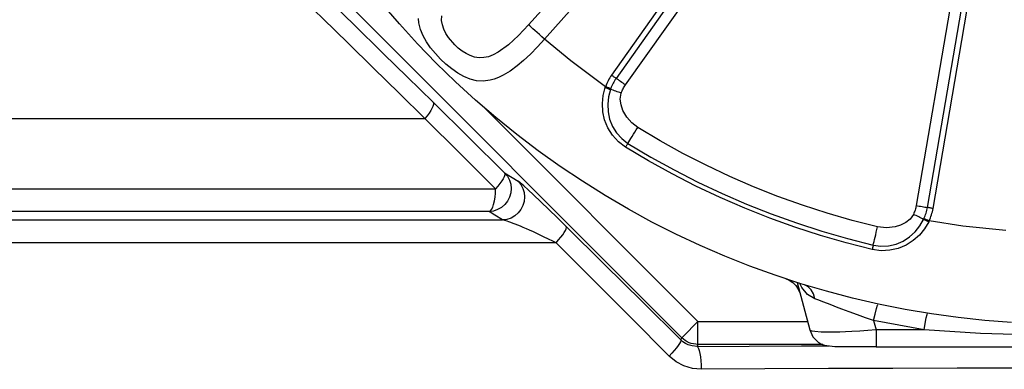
# Model space of a CAD drawing. Header units: millimetres. Extents: x 196 to 2027204, y -221452 to 153872.
# Tile 327 of 381: x 1216499 to 1216931, y -195913 to -195760. Entities that reach past the tile are written whole.
import ezdxf

# ---------------------------------------------------------------- set-up
doc = ezdxf.new("R2010")
doc.units = ezdxf.units.MM
doc.layers.get('Defpoints').update_dxf_attribs({"lineweight": 18})
doc.layers.add('00_Основной', color=163, linetype='Continuous', lineweight=40)
doc.layers.add('ТМ-размеры', color=25, linetype='Continuous', lineweight=20)
doc.styles.add('SFINKS', font='SFINKS.shx', dxfattribs={"width": 0.7, "oblique": 15})
doc.dimstyles.new('кира-50', dxfattribs={"dimtxt": 150, "dimasz": 40, "dimexe": 15, "dimexo": 0, "dimgap": 20, "dimtad": 1, "dimdec": 0, "dimrnd": 5, "dimdsep": 46, "dimtxsty": 'SFINKS', "dimblk1": 'OBLIQUE', "dimblk2": 'OBLIQUE', "dimsah": 1, "dimcen": 2.5, "dimclrd": 252, "dimclre": 252, "dimclrt": 252, "dimadec": 0, "dimazin": 0, "dimtfac": 1, "dimtdec": 0, "dimtofl": 0, "dimtmove": 0, "dimatfit": 3, "dimldrblk": 'OBLIQUE', "dimfxl": 15, "dimtfill": 1, "dimtolj": 1, "dimtzin": 0, "dimlwd": 20, "dimlwe": 20, "dimarcsym": 0})

# ---------------------------------------------------------------- blocks, each defined once
blk = doc.blocks.new('_Oblique')
at = {"color": 0, "linetype": 'ByBlock', "lineweight": -2}
blk.add_line((-0.5, -0.5), (0.5, 0.5), dxfattribs=at)
blk = doc.blocks.new('*D84')
at = {"layer": 'Defpoints', "color": 0, "linetype": 'ByBlock', "lineweight": 50, "transparency": 16777216}
for p in [(1217827.71, -194508.84), (1216087.62, -195856.77), (1217827.71, -195857.67)]:
    blk.add_point(p, dxfattribs=at)
at = {"layer": 'ТМ-размеры', "color": 252, "linetype": 'ByBlock', "lineweight": 20, "transparency": 16777216}
for p, q in [((1216087.62, -195856.77), (1216087.62, -194493.84)), ((1217827.71, -195857.67), (1217827.71, -194493.84)), ((1216087.62, -194508.84), (1217827.71, -194508.84))]:
    blk.add_line(p, q, dxfattribs=at)
at = {"layer": 'ТМ-размеры', "color": 252, "linetype": 'ByBlock', "lineweight": 20, "transparency": 16777216, "xscale": 40, "yscale": 40, "zscale": 40, "rotation": 180}
blk.add_blockref('_Oblique', (1216087.62, -194508.84), dxfattribs=at)
at = {"layer": 'ТМ-размеры', "color": 252, "linetype": 'ByBlock', "lineweight": 20, "transparency": 16777216, "xscale": 40, "yscale": 40, "zscale": 40}
blk.add_blockref('_Oblique', (1217827.71, -194508.84), dxfattribs=at)
at = {"layer": 'ТМ-размеры', "color": 252, "linetype": 'ByBlock', "transparency": 16777216, "insert": (1216957.66, -194413.84), "char_height": 150, "attachment_point": 5, "style": 'SFINKS', "bg_fill": 3, "box_fill_scale": 1.1, "bg_fill_color": 256, "bg_fill_true_color": 13158600, "bg_fill_transparency": 0}
blk.add_mtext('\\A1;1740', dxfattribs=at)

msp = doc.modelspace()

# ---------------------------------------------------------------- linework, layer by layer
at = {"layer": '00_Основной', "color": 252, "lineweight": 25, "ltscale": 10}
for p, q in [((1216863.14, -195636.71, 0.2), (1216758.75, -195784.26, 0.2)), ((1216865.18, -195638.16, 0.2), (1216760.78, -195785.7, 0.2)), ((1216764.85, -195788.59, 0.2), (1216869.25, -195641.03, 0.2)), ((1216922.83, -195663.23, 0.2), (1216892.33, -195841.38, 0.2)), ((1216897.24, -195842.23, 0.2), (1216927.75, -195664.08, 0.2)), ((1216899.69, -195842.65, 0.2), (1216930.21, -195664.48, 0.2)), ((1216789.54, -195899.25, 0.2), (1216561.72, -195671.42, 0.2)), ((1216703.18, -195798.75, 0.2), (1216796.61, -195892.18, 0.2)), ((1216839.55, -195876.38, 0.2), (1216840.61, -195877.92, 0.2)), ((1216840.17, -195875.12, 0.2), (1216845.72, -195895.85, 0.2)), ((1216844.18, -195876.52, 0.2), (1216843.35, -195876.11, 0.2)), ((1216875.67, -195884.59, 0.2), (1216875.7, -195884.54, 0.2)), ((1216796.61, -195892.18, 0.2), (1216844.74, -195892.18, 0.2)), ((1216895.78, -195895.85, 0.2), (1216873.6, -195891.73, 0.2)), ((1216873.6, -195891.73, 0.2), (1216874.7, -195895.85, 0.2)), ((1216895.78, -195895.85, 0.2), (1216874.7, -195895.85, 0.2)), ((1216789.14, -195900.23, 0.2), (1216789.54, -195899.25, 0.2)), ((1216796.61, -195902.17, 0.2), (1216796.24, -195903.06, 0.2)), ((1216851.32, -195902.17, 0.2), (1216796.61, -195902.17, 0.2)), ((1216874.7, -195903.01, 0.2), (1216874.7, -195903.26, 0.2)), ((1216874.7, -195903.26, 0.2), (1217040.72, -195903.26, 0.2))]:
    msp.add_line(p, q, dxfattribs=at)
at = {"layer": '00_Основной', "color": 252, "lineweight": 25, "ltscale": 10, "elevation": 0.2}
for points in [[(1216852.81, -195617.2), (1216843.19, -195627.9), (1216833.02, -195639.2), (1216822.28, -195651.12), (1216812.34, -195662.18), (1216804.44, -195670.96), (1216796.27, -195680.06), (1216787.82, -195689.46), (1216780.55, -195697.55), (1216767.09, -195712.54), (1216752.91, -195728.32), (1216738, -195744.9), (1216722.4, -195762.28)], [(1216729.36, -195768.51), (1216802.1, -195686.94), (1216859.02, -195622.66)], [(1216676.9, -195803.26), (1216665.65, -195792.22), (1216654.44, -195781.24), (1216643.31, -195770.36), (1216632.24, -195759.55), (1216621.25, -195748.84), (1216610.34, -195738.23), (1216599.51, -195727.7), (1216588.77, -195717.29)], [(1216635.01, -195751.68), (1216635.29, -195751.95), (1216646.5, -195762.88), (1216657.77, -195773.9), (1216658.8, -195774.92)], [(1216934.16, -195892.55), (1216922.41, -195891.66), (1216910.7, -195890.42), (1216899.03, -195888.81), (1216887.41, -195886.86), (1216875.86, -195884.58), (1216864.37, -195881.92), (1216852.98, -195878.93), (1216841.68, -195875.6), (1216830.49, -195871.92), (1216819.41, -195867.91), (1216808.46, -195863.56), (1216797.65, -195858.9), (1216786.99, -195853.9), (1216776.47, -195848.58), (1216766.12, -195842.95), (1216755.94, -195837.01), (1216745.96, -195830.77), (1216736.16, -195824.22), (1216726.58, -195817.38), (1216717.19, -195810.25), (1216708.02, -195802.86), (1216699.09, -195795.18), (1216690.4, -195787.24), (1216681.94, -195779.02), (1216673.73, -195770.57), (1216665.79, -195761.88), (1216658.11, -195752.94)], [(1216729.36, -195768.51), (1216726.24, -195771.93), (1216723.16, -195775.06), (1216720.19, -195777.86), (1216717.31, -195780.28), (1216714.34, -195782.48), (1216711.25, -195784.37), (1216709.26, -195785.32), (1216707.36, -195786.05), (1216705.49, -195786.55), (1216702.5, -195786.91), (1216699.61, -195786.73), (1216696.79, -195786.04), (1216694.01, -195784.9), (1216691.33, -195783.4), (1216688.7, -195781.56), (1216686.16, -195779.5), (1216683.76, -195777.25), (1216681.51, -195774.85), (1216679.45, -195772.34), (1216677.61, -195769.71), (1216676.1, -195767.02), (1216674.96, -195764.25), (1216674.25, -195761.44), (1216674.07, -195759.52)], [(1216722.4, -195762.28), (1216718.01, -195766.9), (1216713.52, -195771.04), (1216709.08, -195774.27), (1216706.91, -195775.41), (1216704.77, -195776.22), (1216702.7, -195776.64), (1216700.65, -195776.7), (1216698.72, -195776.39), (1216696.79, -195775.75), (1216695.01, -195774.88), (1216693.22, -195773.74), (1216691.58, -195772.45), (1216690, -195771), (1216687.26, -195767.78), (1216686.11, -195766), (1216685.23, -195764.22), (1216684.58, -195762.29), (1216684.27, -195760.37), (1216684.31, -195758.32)], [(1216729.36, -195768.51), (1216728.24, -195767.51), (1216727.15, -195766.52), (1216726.11, -195765.59), (1216725.14, -195764.73), (1216724.26, -195763.96), (1216723.5, -195763.26), (1216722.88, -195762.71), (1216722.4, -195762.28)], [(1216756.07, -195789.34), (1216740.87, -195778), (1216729.36, -195768.51)], [(1216658.8, -195774.92), (1216669.1, -195785.01), (1216680.5, -195796.18)], [(1216758.75, -195784.26), (1216758.34, -195784.85), (1216757.95, -195785.46), (1216757.59, -195786.08), (1216757.24, -195786.72), (1216756.92, -195787.35), (1216756.62, -195788.02), (1216756.34, -195788.66), (1216756.07, -195789.34)], [(1216760.78, -195785.7), (1216760.41, -195786.24), (1216760.08, -195786.77), (1216759.75, -195787.32), (1216759.46, -195787.87), (1216759.16, -195788.44), (1216758.89, -195789.02), (1216758.65, -195789.61), (1216758.41, -195790.2)], [(1216758.75, -195784.26), (1216759, -195784.46), (1216759.27, -195784.64), (1216759.54, -195784.82), (1216759.79, -195785.01), (1216760.05, -195785.19), (1216760.3, -195785.36), (1216760.54, -195785.54), (1216760.78, -195785.7)], [(1216764.85, -195788.59), (1216764.32, -195788.21), (1216763.79, -195787.83), (1216763.27, -195787.46), (1216762.74, -195787.1), (1216762.23, -195786.73), (1216761.74, -195786.38), (1216761.25, -195786.04), (1216760.78, -195785.7)], [(1216764.9, -195815.8), (1216761.76, -195813.44), (1216759.13, -195810.56), (1216757.11, -195807.36), (1216755.72, -195803.9), (1216754.94, -195800.35), (1216754.73, -195796.73), (1216755.08, -195793.16), (1216755.96, -195789.69)], [(1216755.96, -195789.69), (1216756.02, -195789.5), (1216756.07, -195789.34)], [(1216755.96, -195789.69), (1216756.26, -195789.81), (1216756.56, -195789.92), (1216756.87, -195790.03), (1216757.17, -195790.14), (1216757.45, -195790.24), (1216757.75, -195790.36), (1216758.02, -195790.46), (1216758.29, -195790.56)], [(1216758.41, -195790.2), (1216758.14, -195790.1), (1216757.86, -195790), (1216757.58, -195789.89), (1216757.28, -195789.78), (1216756.99, -195789.68), (1216756.69, -195789.57), (1216756.38, -195789.45), (1216756.07, -195789.34)], [(1216758.29, -195790.56), (1216757.42, -195793.73), (1216757.06, -195797.03), (1216757.23, -195800.35), (1216757.93, -195803.61), (1216759.17, -195806.72), (1216760.94, -195809.59), (1216763.21, -195812.1), (1216765.92, -195814.15)], [(1216758.41, -195790.2), (1216758.34, -195790.4), (1216758.29, -195790.56)], [(1216763.01, -195792.19), (1216762.39, -195791.96), (1216761.77, -195791.76), (1216761.16, -195791.54), (1216760.57, -195791.34), (1216759.98, -195791.13), (1216759.4, -195790.94), (1216758.83, -195790.74), (1216758.29, -195790.56)], [(1216763.01, -195792.19), (1216763.18, -195791.71), (1216763.37, -195791.23), (1216763.58, -195790.78), (1216763.8, -195790.32), (1216764.04, -195789.88), (1216764.3, -195789.44), (1216764.56, -195789), (1216764.85, -195788.59)], [(1216770.21, -195807.18), (1216767.6, -195805.17), (1216765.43, -195802.68), (1216763.77, -195799.81), (1216762.91, -195797.36), (1216762.59, -195794.76), (1216763.01, -195792.19)], [(1216680.5, -195796.18), (1216680.66, -195796.61), (1216680.63, -195797.2), (1216680.42, -195797.95), (1216680.02, -195798.84), (1216679.46, -195799.84), (1216678.74, -195800.93), (1216677.88, -195802.08), (1216676.9, -195803.26)], [(1216680.5, -195796.18), (1216696.13, -195811.55), (1216711.87, -195827.03)], [(1216495.58, -195803.26), (1216509.7, -195803.26), (1216524.04, -195803.26), (1216538.56, -195803.26), (1216553.28, -195803.26), (1216568.18, -195803.26), (1216583.24, -195803.26), (1216598.48, -195803.26), (1216613.87, -195803.26), (1216629.41, -195803.26), (1216645.1, -195803.26), (1216660.93, -195803.26), (1216676.9, -195803.26)], [(1216707.89, -195834.09), (1216692.34, -195818.61), (1216676.9, -195803.26)], [(1216765.92, -195814.15), (1216766.3, -195813.51), (1216766.75, -195812.79), (1216767.25, -195811.97), (1216767.79, -195811.1), (1216768.36, -195810.17), (1216768.96, -195809.2), (1216769.59, -195808.19), (1216770.21, -195807.18)], [(1216875.38, -195850.74), (1216864.3, -195847.93), (1216853.32, -195844.76), (1216842.44, -195841.24), (1216831.68, -195837.39), (1216821.05, -195833.18), (1216810.57, -195828.64), (1216800.22, -195823.76), (1216790.05, -195818.55), (1216780.04, -195813.02), (1216770.21, -195807.18)], [(1216765.92, -195814.15), (1216765.82, -195814.32), (1216765.7, -195814.49), (1216765.58, -195814.68), (1216765.46, -195814.88), (1216765.33, -195815.09), (1216765.19, -195815.32), (1216765.04, -195815.56), (1216764.9, -195815.8)], [(1216873.05, -195860.6), (1216861.65, -195857.71), (1216850.36, -195854.45), (1216839.17, -195850.84), (1216828.11, -195846.86), (1216817.17, -195842.54), (1216806.39, -195837.87), (1216795.75, -195832.84), (1216785.29, -195827.5), (1216774.99, -195821.81), (1216764.9, -195815.8)], [(1216765.92, -195814.15), (1216775.97, -195820.13), (1216786.2, -195825.78), (1216796.61, -195831.11), (1216807.19, -195836.09), (1216817.92, -195840.75), (1216828.8, -195845.05), (1216839.81, -195849), (1216850.92, -195852.59), (1216862.16, -195855.83), (1216873.5, -195858.71)], [(1216711.87, -195827.03), (1216713.07, -195828.51), (1216713.97, -195830.21), (1216714.53, -195832.04), (1216714.72, -195833.95), (1216714.54, -195835.86), (1216714, -195837.73), (1216713.11, -195839.44), (1216711.93, -195840.96), (1216710.46, -195842.22), (1216708.8, -195843.18), (1216706.98, -195843.8), (1216705.07, -195844.05)], [(1216711.87, -195827.03), (1216712, -195827.43), (1216711.93, -195828), (1216711.67, -195828.74), (1216711.22, -195829.63), (1216710.6, -195830.63), (1216709.82, -195831.73), (1216708.91, -195832.9), (1216707.89, -195834.09)], [(1216711.87, -195827.03), (1216715.17, -195829.06), (1216717.77, -195830.67)], [(1216717.77, -195830.67), (1216718.99, -195832.17), (1216719.87, -195833.86), (1216720.44, -195835.7), (1216720.62, -195837.62), (1216720.45, -195839.54), (1216719.9, -195841.38), (1216719.01, -195843.1), (1216717.81, -195844.62), (1216716.36, -195845.88), (1216714.68, -195846.83), (1216712.86, -195847.45), (1216710.96, -195847.7)], [(1216738.92, -195850.6), (1216735.03, -195846.77), (1216731.28, -195843.12), (1216727.73, -195839.72), (1216724.49, -195836.64), (1216722.2, -195834.52), (1216720.24, -195832.73), (1216718.72, -195831.41), (1216717.77, -195830.67)], [(1216494.72, -195834.09), (1216508.81, -195834.09), (1216523.12, -195834.09), (1216537.61, -195834.09), (1216552.31, -195834.09), (1216567.16, -195834.09), (1216582.19, -195834.09), (1216597.39, -195834.09), (1216612.76, -195834.09), (1216628.27, -195834.09), (1216643.93, -195834.09), (1216659.73, -195834.09), (1216675.66, -195834.09), (1216691.72, -195834.09), (1216707.89, -195834.09)], [(1216705.07, -195844.05), (1216705.64, -195843.72), (1216706.17, -195843.06), (1216706.65, -195842.09), (1216707.07, -195840.85), (1216707.43, -195839.38), (1216707.68, -195837.71), (1216707.84, -195835.94), (1216707.89, -195834.09)], [(1216892.33, -195841.38), (1216892.22, -195841.89), (1216892.11, -195842.38), (1216891.99, -195842.86), (1216891.85, -195843.36), (1216891.68, -195843.84), (1216891.49, -195844.3), (1216891.3, -195844.78), (1216891.09, -195845.24)], [(1216892.33, -195841.38), (1216892.96, -195841.5), (1216893.61, -195841.61), (1216894.25, -195841.72), (1216894.87, -195841.82), (1216895.48, -195841.93), (1216896.08, -195842.03), (1216896.67, -195842.13), (1216897.24, -195842.23)], [(1216895.72, -195847.08), (1216895.99, -195846.49), (1216896.23, -195845.91), (1216896.45, -195845.3), (1216896.64, -195844.7), (1216896.83, -195844.09), (1216896.98, -195843.47), (1216897.12, -195842.85), (1216897.24, -195842.23)], [(1216899.69, -195842.65), (1216899.38, -195842.6), (1216899.06, -195842.54), (1216898.73, -195842.48), (1216898.42, -195842.43), (1216898.11, -195842.38), (1216897.81, -195842.33), (1216897.52, -195842.27), (1216897.24, -195842.23)], [(1216705.07, -195844.05), (1216689, -195844.05), (1216673.02, -195844.05), (1216657.19, -195844.05), (1216641.47, -195844.05), (1216625.89, -195844.05), (1216610.46, -195844.05), (1216595.17, -195844.05), (1216580.03, -195844.05), (1216565.06, -195844.05), (1216550.26, -195844.05), (1216535.64, -195844.05), (1216521.19, -195844.05), (1216506.94, -195844.05), (1216492.87, -195844.05)], [(1216710.96, -195847.7), (1216707.65, -195845.66), (1216705.07, -195844.05)], [(1216891.09, -195845.24), (1216889.65, -195847.27), (1216887.71, -195848.82), (1216885.48, -195849.96), (1216883.12, -195850.71), (1216879.25, -195851.18), (1216875.38, -195850.74)], [(1216895.57, -195847.42), (1216895.05, -195847.17), (1216894.51, -195846.9), (1216893.98, -195846.65), (1216893.41, -195846.36), (1216892.83, -195846.08), (1216892.25, -195845.8), (1216891.68, -195845.52), (1216891.09, -195845.24)], [(1216898, -195848.13), (1216898.28, -195847.46), (1216898.56, -195846.8), (1216898.8, -195846.12), (1216899.03, -195845.45), (1216899.23, -195844.76), (1216899.41, -195844.06), (1216899.57, -195843.36), (1216899.69, -195842.65)], [(1216488.96, -195847.7), (1216503.75, -195847.7), (1216518.75, -195847.7), (1216533.92, -195847.7), (1216549.26, -195847.7), (1216564.78, -195847.7), (1216580.46, -195847.7), (1216596.29, -195847.7), (1216612.28, -195847.7), (1216628.41, -195847.7), (1216644.66, -195847.7), (1216661.06, -195847.7), (1216677.58, -195847.7), (1216694.22, -195847.7), (1216710.96, -195847.7)], [(1216734.44, -195857.67), (1216732.95, -195856.95), (1216731.13, -195856.06), (1216728.99, -195855.02), (1216726.61, -195853.9), (1216724.53, -195852.94), (1216722.82, -195852.18), (1216721.45, -195851.57), (1216720.06, -195850.98), (1216718.77, -195850.43), (1216717.6, -195849.95), (1216716.54, -195849.54), (1216715.61, -195849.17), (1216714.61, -195848.8), (1216713.75, -195848.5), (1216713.02, -195848.26), (1216710.96, -195847.7)], [(1216734.44, -195857.67), (1216735.52, -195856.45), (1216736.5, -195855.27), (1216737.34, -195854.15), (1216738.05, -195853.14), (1216738.56, -195852.25), (1216738.88, -195851.52), (1216739.01, -195850.96), (1216738.92, -195850.6)], [(1216789.14, -195900.23), (1216772.33, -195883.59), (1216755.59, -195867.05), (1216738.92, -195850.6)], [(1216897.83, -195848.47), (1216895.99, -195851.53), (1216893.72, -195854.3), (1216891, -195856.74), (1216887.95, -195858.68), (1216884.47, -195860.15), (1216880.82, -195860.98), (1216876.9, -195861.15), (1216873.05, -195860.6)], [(1216873.5, -195858.71), (1216876.85, -195859.18), (1216880.23, -195858.99), (1216883.51, -195858.23), (1216886.58, -195856.9), (1216889.41, -195855.08), (1216891.86, -195852.87), (1216893.95, -195850.27), (1216895.57, -195847.42)], [(1216873.5, -195858.71), (1216873.67, -195857.98), (1216873.87, -195857.16), (1216874.08, -195856.23), (1216874.32, -195855.22), (1216874.57, -195854.17), (1216874.84, -195853.05), (1216875.11, -195851.91), (1216875.38, -195850.74)], [(1216895.57, -195847.42), (1216895.67, -195847.22), (1216895.72, -195847.08)], [(1216895.57, -195847.42), (1216895.84, -195847.54), (1216896.11, -195847.66), (1216896.38, -195847.79), (1216896.66, -195847.92), (1216896.95, -195848.06), (1216897.24, -195848.18), (1216897.53, -195848.32), (1216897.83, -195848.47)], [(1216898, -195848.13), (1216897.7, -195847.99), (1216897.41, -195847.84), (1216897.11, -195847.72), (1216896.83, -195847.58), (1216896.54, -195847.45), (1216896.26, -195847.32), (1216895.99, -195847.2), (1216895.72, -195847.08)], [(1216898, -195848.13), (1216897.9, -195848.31), (1216897.83, -195848.47)], [(1216931.61, -195852.28), (1216912.75, -195850.36), (1216898, -195848.13)], [(1216734.44, -195857.67), (1216717.44, -195857.67), (1216700.57, -195857.67), (1216683.79, -195857.67), (1216667.14, -195857.67), (1216650.59, -195857.67), (1216634.18, -195857.67), (1216617.89, -195857.67), (1216601.75, -195857.67), (1216585.75, -195857.67), (1216569.9, -195857.67), (1216554.21, -195857.67), (1216538.69, -195857.67), (1216523.33, -195857.67), (1216508.17, -195857.67), (1216493.18, -195857.67)], [(1216784.06, -195907.3), (1216767.08, -195890.29), (1216750.52, -195873.74), (1216734.44, -195857.67)], [(1216873.5, -195858.71), (1216873.46, -195858.9), (1216873.4, -195859.11), (1216873.35, -195859.32), (1216873.3, -195859.54), (1216873.23, -195859.8), (1216873.18, -195860.05), (1216873.12, -195860.32), (1216873.05, -195860.6)], [(1216834.98, -195873.34), (1216836.64, -195874.04), (1216838.2, -195875.07), (1216839.55, -195876.38), (1216840.61, -195877.92)], [(1216839.76, -195876.31), (1216840.61, -195877.92), (1216841.2, -195879.23)], [(1216847.89, -195882.16), (1216844.7, -195880.27), (1216842.12, -195877.25), (1216841.12, -195875.26)], [(1216847.89, -195882.16), (1216847.31, -195880.06), (1216846.31, -195878.26), (1216844.94, -195876.9), (1216844.18, -195876.52)], [(1216873.6, -195891.73), (1216870.08, -195890.49), (1216866.59, -195889.23), (1216862.99, -195887.92), (1216859.76, -195886.71), (1216857.44, -195885.83), (1216855.31, -195885.02), (1216853.36, -195884.27), (1216851.4, -195883.5), (1216849.58, -195882.8), (1216847.89, -195882.16)], [(1216873.6, -195891.73), (1216874.28, -195888.9), (1216874.92, -195886.51), (1216875.42, -195885), (1216875.49, -195884.89)], [(1216895.78, -195895.85), (1216896.28, -195892.99), (1216896.76, -195890.58), (1216897.12, -195889.04), (1216897.32, -195888.56)], [(1216789.54, -195899.25), (1216789.72, -195899.07), (1216790.15, -195898.64), (1216790.83, -195897.97), (1216791.7, -195897.09), (1216792.76, -195896.04), (1216793.96, -195894.82), (1216795.27, -195893.52), (1216796.61, -195892.18)], [(1216796.61, -195902.17), (1216796.61, -195901.92), (1216796.61, -195901.31), (1216796.61, -195900.37), (1216796.61, -195899.12), (1216796.61, -195897.63), (1216796.61, -195895.92), (1216796.61, -195894.09), (1216796.61, -195892.18)], [(1216874.7, -195895.85), (1216871.17, -195896.1), (1216867.56, -195896.34), (1216864.05, -195896.53), (1216861.37, -195896.66), (1216858.84, -195896.74), (1216854.35, -195896.8), (1216850.68, -195896.74), (1216847.92, -195896.53), (1216846.74, -195896.34), (1216846, -195896.1), (1216845.72, -195895.85)], [(1216845.72, -195895.85), (1216847.07, -195898.82), (1216849.3, -195901.18), (1216849.57, -195901.33)], [(1216874.7, -195895.85), (1216874.7, -195898.82), (1216874.7, -195901.18), (1216874.7, -195902.72), (1216874.7, -195903.01)], [(1217019.64, -195895.85), (1216994.84, -195897.39), (1216969.96, -195898.16), (1216945.41, -195898.16), (1216920.58, -195897.39), (1216895.78, -195895.85)], [(1216789.14, -195900.23), (1216789.16, -195900.55), (1216788.98, -195901.09), (1216788.58, -195901.81), (1216787.99, -195902.68), (1216787.21, -195903.71), (1216786.28, -195904.84), (1216785.22, -195906.06), (1216784.06, -195907.3)], [(1216796.24, -195903.06), (1216794.04, -195902.85), (1216792.42, -195902.36), (1216791.16, -195901.76), (1216790.06, -195901.03), (1216789.14, -195900.23)], [(1216796.61, -195902.17), (1216795.64, -195902.13), (1216794.66, -195901.98), (1216793.72, -195901.74), (1216792.79, -195901.41), (1216791.9, -195900.99), (1216791.07, -195900.5), (1216790.27, -195899.9), (1216789.54, -195899.25)], [(1216796.24, -195903.06), (1216819.1, -195902.92), (1216842.06, -195902.81), (1216854.07, -195902.75)], [(1216849.54, -195901.37), (1216850.73, -195901.99), (1216852.12, -195902.43), (1216854.38, -195902.81), (1216856.61, -195903.01), (1216858.63, -195903.1), (1216860.37, -195903.15), (1216861.72, -195903.15), (1216863.4, -195903.15), (1216865.51, -195903.15), (1216869.58, -195903.15), (1216872.01, -195903.13), (1216874.7, -195903.13)], [(1216798.08, -195913.05), (1216794.22, -195912.7), (1216790.51, -195911.58), (1216787.07, -195909.76), (1216784.06, -195907.3)], [(1216796.24, -195903.06), (1216796.6, -195903.32), (1216796.93, -195903.92), (1216797.24, -195904.86), (1216797.53, -195906.11), (1216797.75, -195907.61), (1216797.92, -195909.31), (1216798.03, -195911.15), (1216798.08, -195913.05)], [(1217117.34, -195913.05), (1217087.79, -195912.88), (1217058.09, -195912.74), (1217028.27, -195912.63), (1216998.37, -195912.57), (1216968.41, -195912.53), (1216938.44, -195912.54), (1216910.22, -195912.57), (1216882.03, -195912.64), (1216853.93, -195912.76), (1216825.93, -195912.88), (1216798.08, -195913.05)]]:
    msp.add_lwpolyline(points, dxfattribs=at)

# ---------------------------------------------------------------- next in the draw order: dimensions: what is measured, and where the dimension line sits
at = {"layer": 'ТМ-размеры', "color": 3, "linetype": 'ByBlock'}
dim = msp.add_linear_dim(base=(1217827.71, -194508.84, 0.2), p1=(1216087.62, -195856.77, 0.2), p2=(1217827.71, -195857.67, 0.2), dimstyle='кира-50', dxfattribs=at)
dim.commit()
dim.dimension.update_dxf_attribs({"geometry": '*D84', "text_midpoint": (1216957.66, -194508.84, 0.2), "dimtype": 160})

doc.saveas('drawing.dxf')
